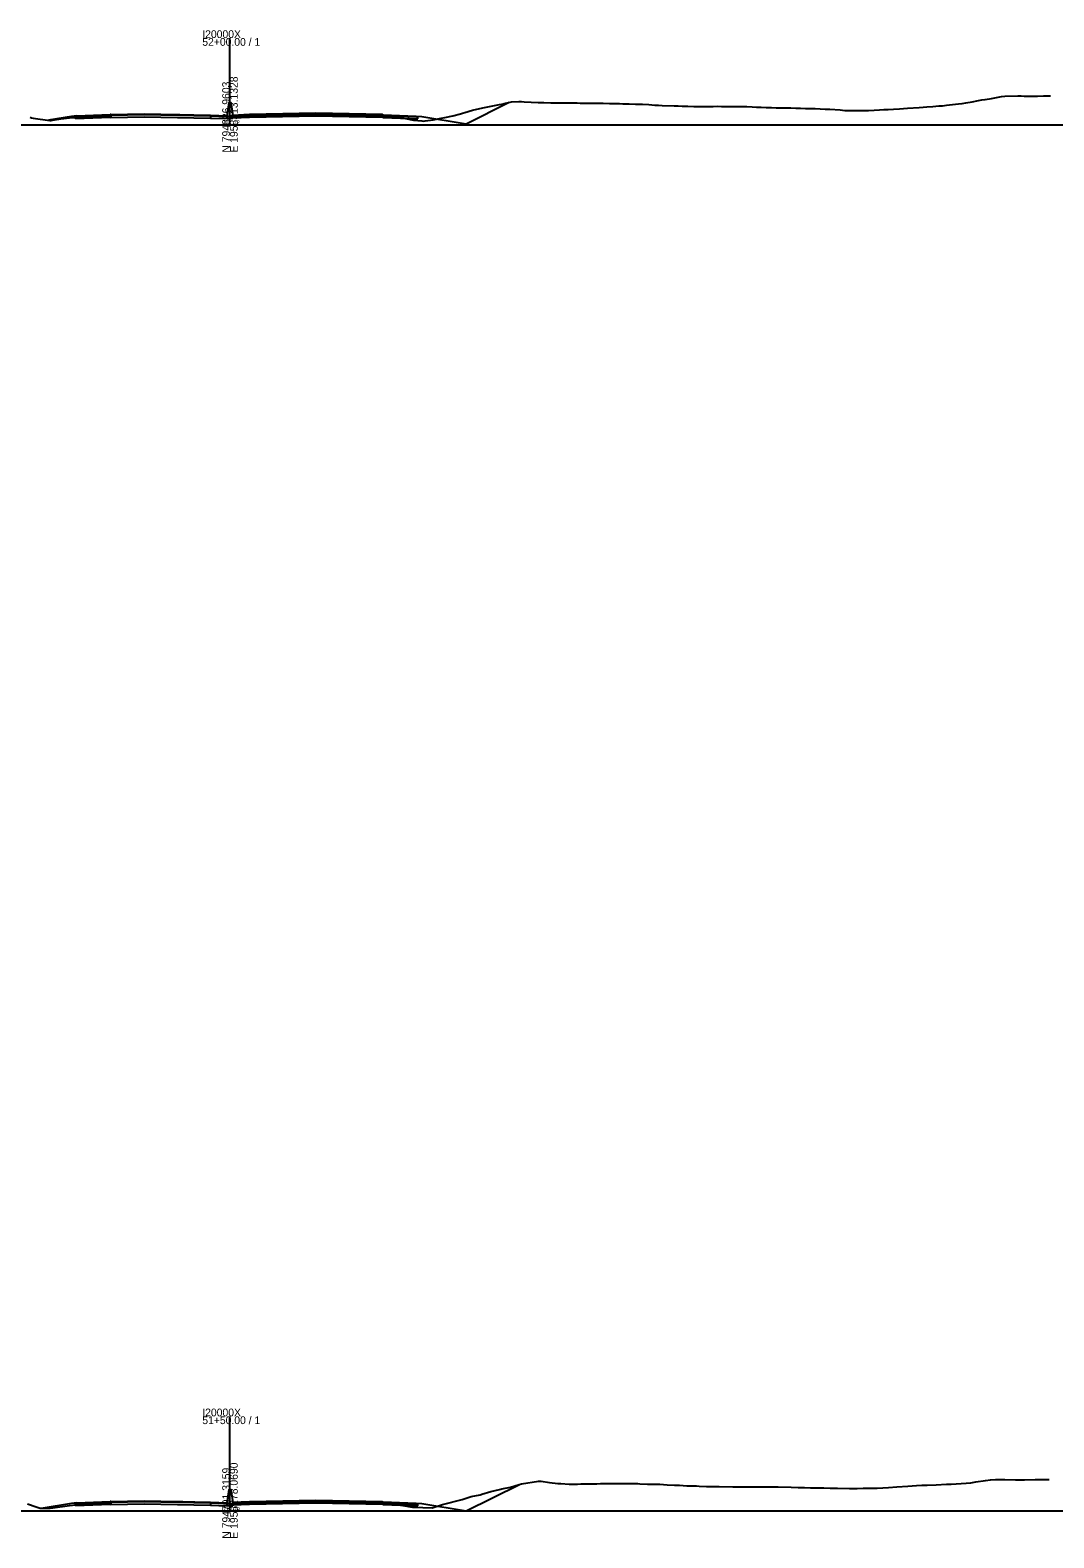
# Model space of a CAD drawing. Extents: x -4026 to 9638, y -10 to 19609.
# Drawn here: x -1722 to -1353, y 1490 to 2034 of the extents above; entities that cross this region are included whole.
import ezdxf

# ---------------------------------------------------------------- set-up
doc = ezdxf.new("R2010")
doc.units = 0
for name, color, linetype in [('RD_GPK_XS_Cell', 7, 'Continuous'), ('RD_XS_Base', 7, 'Continuous'), ('RD_XS_ExGround', 7, 'Continuous'), ('RD_XS_Greenside', 7, 'Continuous'), ('RD_XS_MedBWall', 7, 'Continuous'), ('RD_XS_Pave', 7, 'Continuous'), ('RD_XS_PaveOvlay', 7, 'Continuous'), ('RD_XS_TieSlope', 7, 'Continuous'), ('RD_XS_TX_Elev_EX', 7, 'Continuous')]:
    doc.layers.add(name, color=color, linetype=linetype)

msp = doc.modelspace()

# ---------------------------------------------------------------- linework, layer by layer
at = {"layer": 'RD_GPK_XS_Cell'}
for p, q in [((-1650, 2000), (-1650, 2031.34)), ((-2000, 2000), (-1650, 2000)), ((-1650, 2000), (-1300, 2000)), ((-1650, 1500), (-1650, 1534.14)), ((-2000, 1500), (-1650, 1500)), ((-1650, 1500), (-1300, 1500))]:
    msp.add_line(p, q, dxfattribs=at)
at = {"layer": 'RD_XS_Base'}
for points in [[(-1705.75, 2002.9), (-1705.25, 2002.92), (-1693.25, 2003.39)], [(-1705.75, 2002.23), (-1705.75, 2002.9)], [(-1693.25, 2002.72), (-1705.75, 2002.23)], [(-1693.25, 2003.39), (-1693, 2003.4)], [(-1693.25, 2002.72), (-1693.25, 2003.39)], [(-1693, 2002.73), (-1693.25, 2002.72)], [(-1657, 2003.16), (-1681, 2003.64), (-1693, 2003.4)], [(-1693, 2003.4), (-1693, 2002.73)], [(-1693, 2002.73), (-1681, 2002.97), (-1657, 2002.49)], [(-1651, 2002.93), (-1657, 2003.16)], [(-1657, 2003.16), (-1657, 2002.49)], [(-1657, 2002.49), (-1651, 2002.26)], [(-1651, 2002.26), (-1651, 2002.93)], [(-1649, 2003.12), (-1643, 2003.36)], [(-1649, 2002.45), (-1649, 2003.12)], [(-1643, 2002.69), (-1649, 2002.45)], [(-1643, 2003.36), (-1619, 2003.84), (-1595, 2003.36)], [(-1643, 2002.69), (-1643, 2003.36)], [(-1595, 2002.69), (-1619, 2003.17), (-1643, 2002.69)], [(-1595, 2003.36), (-1594.75, 2003.36)], [(-1595, 2002.69), (-1595, 2003.36)], [(-1594.75, 2002.69), (-1595, 2002.69)], [(-1594.75, 2003.36), (-1594.75, 2002.69)], [(-1582.25, 2002.86), (-1582.75, 2002.88), (-1594.75, 2003.36)], [(-1594.75, 2002.69), (-1582.25, 2002.19)], [(-1582.25, 2002.19), (-1582.25, 2002.86)], [(-1705.75, 1502.55), (-1705.25, 1502.57), (-1693.25, 1503.05)], [(-1705.75, 1501.88), (-1705.75, 1502.55)], [(-1693.25, 1502.38), (-1705.75, 1501.88)], [(-1693.25, 1503.05), (-1693, 1503.05)], [(-1693.25, 1502.38), (-1693.25, 1503.05)], [(-1693, 1502.38), (-1693.25, 1502.38)], [(-1657, 1502.81), (-1681, 1503.3), (-1693, 1503.05)], [(-1693, 1503.05), (-1693, 1502.38)], [(-1693, 1502.38), (-1681, 1502.63), (-1657, 1502.14)], [(-1651, 1502.58), (-1657, 1502.81)], [(-1657, 1502.81), (-1657, 1502.14)], [(-1657, 1502.14), (-1651, 1501.91)], [(-1651, 1501.91), (-1651, 1502.58)], [(-1649, 1502.74), (-1643, 1502.98)], [(-1649, 1502.07), (-1649, 1502.74)], [(-1643, 1502.31), (-1649, 1502.07)], [(-1643, 1502.98), (-1619, 1503.46), (-1595, 1502.98)], [(-1643, 1502.31), (-1643, 1502.98)], [(-1595, 1502.31), (-1619, 1502.79), (-1643, 1502.31)], [(-1595, 1502.98), (-1594.75, 1502.97)], [(-1595, 1502.31), (-1595, 1502.98)], [(-1594.75, 1502.3), (-1595, 1502.31)], [(-1594.75, 1502.97), (-1594.75, 1502.3)], [(-1582.25, 1502.48), (-1582.75, 1502.5), (-1594.75, 1502.97)], [(-1594.75, 1502.3), (-1582.25, 1501.81)], [(-1582.25, 1501.81), (-1582.25, 1502.48)]]:
    msp.add_lwpolyline(points, dxfattribs=at)
at = {"layer": 'RD_XS_ExGround'}
for points in [[(-1722.14, 2002.79), (-1721.61, 2002.61), (-1721.09, 2002.46), (-1715.01, 2001.64), (-1714.54, 2001.65), (-1714.08, 2001.73), (-1711.01, 2002.16), (-1707.88, 2002.61), (-1707.47, 2002.64), (-1706.36, 2002.73), (-1705.77, 2002.78), (-1703.84, 2002.91), (-1699.63, 2003.2), (-1694.13, 2003.49), (-1689.76, 2003.71), (-1682.34, 2003.84), (-1678.61, 2003.91), (-1668.05, 2003.72), (-1666.92, 2003.69), (-1665.59, 2003.66), (-1655.51, 2003.44), (-1650.38, 2003.12), (-1650, 2003.12), (-1646.4, 2003.11), (-1642.3, 2003.32), (-1640.97, 2003.39), (-1630.62, 2003.61), (-1629.1, 2003.65), (-1626.86, 2003.68), (-1617.3, 2003.85), (-1611.1, 2003.7), (-1605.95, 2003.57), (-1601.98, 2003.41), (-1597.56, 2003.16), (-1596.66, 2003.18), (-1590.79, 2002.91), (-1587.83, 2002.48), (-1587.26, 2002.4), (-1586.67, 2002.29), (-1583.72, 2001.67), (-1580.82, 2001.46), (-1580.19, 2001.41), (-1579.54, 2001.48), (-1576.65, 2001.79), (-1573.81, 2002.4), (-1572.41, 2002.7), (-1569.58, 2003.31), (-1566.79, 2004.05), (-1566.04, 2004.24), (-1565.28, 2004.48), (-1562.51, 2005.31), (-1559.78, 2005.98), (-1558.15, 2006.32), (-1552.77, 2007.33), (-1551.9, 2007.52), (-1551.02, 2007.7), (-1548.37, 2008.36), (-1545.75, 2008.41), (-1544.83, 2008.41), (-1543.89, 2008.36), (-1538.74, 2008.08), (-1537.76, 2008.05), (-1536.76, 2008.05), (-1534.22, 2008.02), (-1531.72, 2008.02), (-1530.69, 2007.99), (-1529.63, 2007.99), (-1527.15, 2007.96), (-1524.71, 2007.91), (-1523.62, 2007.87), (-1522.5, 2007.87), (-1517.7, 2007.84), (-1515.37, 2007.82), (-1513.01, 2007.78), (-1510.68, 2007.73), (-1509.47, 2007.71), (-1508.24, 2007.66), (-1505.94, 2007.59), (-1503.67, 2007.54), (-1501.11, 2007.45), (-1498.87, 2007.33), (-1496.66, 2007.17), (-1495.33, 2007.07), (-1493.98, 2007.01), (-1489.64, 2006.88), (-1488.26, 2006.86), (-1486.85, 2006.81), (-1484.72, 2006.76), (-1482.63, 2006.69), (-1479.72, 2006.67), (-1477.65, 2006.68), (-1475.62, 2006.69), (-1474.12, 2006.71), (-1472.59, 2006.69), (-1468.6, 2006.66), (-1465.46, 2006.63), (-1463.51, 2006.6), (-1461.59, 2006.54), (-1459.97, 2006.46), (-1458.33, 2006.42), (-1456.44, 2006.34), (-1454.57, 2006.28), (-1452.9, 2006.22), (-1451.21, 2006.21), (-1449.37, 2006.14), (-1447.56, 2006.12), (-1445.83, 2006.04), (-1444.08, 2005.99), (-1442.3, 2005.97), (-1440.55, 2005.96), (-1438.76, 2005.93), (-1436.95, 2005.83), (-1435.23, 2005.72), (-1433.53, 2005.63), (-1429.82, 2005.38), (-1428.15, 2005.25), (-1426.52, 2005.19), (-1424.62, 2005.16), (-1422.69, 2005.14), (-1419.51, 2005.19), (-1417.55, 2005.33), (-1415.56, 2005.43), (-1414.01, 2005.53), (-1412.49, 2005.61), (-1410.48, 2005.69), (-1408.43, 2005.79), (-1406.94, 2005.88), (-1405.48, 2005.99), (-1401.3, 2006.29), (-1399.87, 2006.39), (-1398.46, 2006.52), (-1396.33, 2006.68), (-1394.17, 2006.83), (-1392.8, 2006.92), (-1391.45, 2007.08), (-1387.04, 2007.59), (-1385.73, 2007.72), (-1384.44, 2007.95), (-1382.19, 2008.34), (-1379.91, 2008.78), (-1378.65, 2009), (-1377.42, 2009.19), (-1375.12, 2009.53), (-1372.78, 2010.02), (-1371.58, 2010.26), (-1370.41, 2010.32), (-1365.65, 2010.45), (-1364.51, 2010.44), (-1363.4, 2010.4), (-1358.52, 2010.39), (-1356.38, 2010.43), (-1353.91, 2010.44)], [(-1723.06, 1502.58), (-1722.02, 1502.17), (-1721.01, 1501.85), (-1718.49, 1501.05), (-1715.93, 1501.07), (-1714.95, 1501.07), (-1713.99, 1501.17), (-1708.8, 1501.84), (-1707.88, 1501.98), (-1705.8, 1502.2), (-1705.03, 1502.28), (-1703.36, 1502.46), (-1699.49, 1502.88), (-1696.42, 1503.02), (-1689.74, 1503.34), (-1683.09, 1503.48), (-1678.75, 1503.58), (-1672.75, 1503.47), (-1667.05, 1503.36), (-1658.37, 1503.16), (-1655.48, 1503.09), (-1651.34, 1502.84), (-1650.45, 1502.79), (-1650, 1502.78), (-1646.47, 1502.74), (-1642.47, 1502.95), (-1641.16, 1503.02), (-1629.11, 1503.33), (-1617.02, 1503.48), (-1613.3, 1503.39), (-1605.8, 1503.22), (-1600.13, 1502.96), (-1597.85, 1502.87), (-1597.48, 1502.84), (-1591.2, 1502.47), (-1587.59, 1501.98), (-1584.13, 1501.43), (-1580.46, 1501.2), (-1577.06, 1501.09), (-1573.33, 1502.34), (-1566.2, 1504.15), (-1562.92, 1505.19), (-1559.69, 1505.87), (-1559.38, 1505.94), (-1559.07, 1506.03), (-1555.85, 1506.97), (-1552.68, 1507.77), (-1552.31, 1507.87), (-1551.94, 1507.93), (-1548.78, 1508.6), (-1545.66, 1509.57), (-1544.81, 1509.78), (-1538.65, 1510.76), (-1538.17, 1510.77), (-1537.68, 1510.71), (-1534.63, 1510.26), (-1531.64, 1509.96), (-1531.1, 1509.94), (-1530.55, 1509.91), (-1527.56, 1509.72), (-1524.62, 1509.71), (-1523.42, 1509.74), (-1520.49, 1509.83), (-1517.61, 1509.85), (-1516.29, 1509.86), (-1510.59, 1509.88), (-1509.88, 1509.88), (-1509.16, 1509.89), (-1506.35, 1509.9), (-1503.58, 1509.88), (-1502.81, 1509.87), (-1502.03, 1509.82), (-1499.28, 1509.71), (-1496.57, 1509.7), (-1494.9, 1509.63), (-1492.21, 1509.45), (-1489.55, 1509.36), (-1488.67, 1509.31), (-1487.77, 1509.27), (-1485.13, 1509.1), (-1482.54, 1509.05), (-1481.6, 1509.04), (-1480.64, 1508.98), (-1478.06, 1508.83), (-1475.53, 1508.8), (-1474.53, 1508.8), (-1473.51, 1508.78), (-1468.51, 1508.69), (-1466.38, 1508.7), (-1461.5, 1508.72), (-1460.39, 1508.73), (-1459.25, 1508.71), (-1456.85, 1508.7), (-1454.48, 1508.74), (-1452.12, 1508.68), (-1447.47, 1508.56), (-1444.99, 1508.5), (-1442.71, 1508.45), (-1440.46, 1508.38), (-1439.17, 1508.34), (-1437.86, 1508.33), (-1435.64, 1508.32), (-1433.44, 1508.28), (-1430.73, 1508.22), (-1426.43, 1508.12), (-1425.03, 1508.1), (-1423.6, 1508.14), (-1421.49, 1508.2), (-1419.42, 1508.18), (-1417.96, 1508.19), (-1416.47, 1508.25), (-1414.42, 1508.32), (-1412.4, 1508.44), (-1409.34, 1508.7), (-1405.39, 1509), (-1402.21, 1509.17), (-1400.28, 1509.26), (-1398.37, 1509.34), (-1395.09, 1509.47), (-1391.36, 1509.63), (-1389.67, 1509.7), (-1387.96, 1509.78), (-1386.14, 1509.88), (-1384.35, 1510.02), (-1382.6, 1510.2), (-1380.83, 1510.48), (-1377.33, 1511.02), (-1375.53, 1511.29), (-1373.7, 1511.38), (-1370.32, 1511.35), (-1366.57, 1511.25), (-1363.31, 1511.28), (-1359.44, 1511.32), (-1357.85, 1511.34), (-1356.29, 1511.34), (-1354.32, 1511.36)]]:
    msp.add_lwpolyline(points, dxfattribs=at)
at = {"layer": 'RD_XS_Greenside'}
for points in [[(-1707.25, 2003.09), (-1715.54, 2001.71)], [(-1705.25, 2003.25), (-1707.25, 2003.09)], [(-1582.75, 2003.21), (-1580.75, 2003.05)], [(-1580.75, 2003.05), (-1564.75, 2000.38)], [(-1707.25, 1502.75), (-1717.4, 1501.05)], [(-1705.25, 1502.91), (-1707.25, 1502.75)], [(-1582.75, 1502.83), (-1580.75, 1502.66)], [(-1580.75, 1502.66), (-1564.75, 1500)]]:
    msp.add_lwpolyline(points, dxfattribs=at)
at = {"layer": 'RD_XS_MedBWall'}
for points in [[(-1651, 2003.26), (-1650.25, 2008.12), (-1649.75, 2008.12), (-1649, 2003.45)], [(-1651, 2002.26), (-1651, 2003.26)], [(-1649, 2002.26), (-1651, 2002.26)], [(-1649, 2003.45), (-1649, 2002.26)], [(-1651, 1502.91), (-1650.25, 1507.74), (-1649.75, 1507.74), (-1649, 1503.07)], [(-1651, 1501.91), (-1651, 1502.91)], [(-1649, 1501.91), (-1651, 1501.91)], [(-1649, 1503.07), (-1649, 1501.91)]]:
    msp.add_lwpolyline(points, dxfattribs=at)
at = {"layer": 'RD_XS_Pave'}
for points in [[(-1705.25, 2003.08), (-1693.25, 2003.56)], [(-1693.25, 2003.39), (-1705.25, 2002.92)], [(-1705.25, 2002.92), (-1705.25, 2003.08)], [(-1693.25, 2003.56), (-1693, 2003.57)], [(-1693.25, 2003.39), (-1693.25, 2003.56)], [(-1693, 2003.4), (-1693.25, 2003.39)], [(-1693, 2003.57), (-1681, 2003.81), (-1657, 2003.33)], [(-1657, 2003.16), (-1681, 2003.64), (-1693, 2003.4)], [(-1693, 2003.57), (-1693, 2003.4)], [(-1657, 2003.33), (-1657, 2003.16)], [(-1657, 2003.33), (-1651, 2003.1)], [(-1651, 2002.93), (-1657, 2003.16)], [(-1651, 2003.1), (-1651, 2002.93)], [(-1643, 2003.53), (-1649, 2003.29)], [(-1649, 2003.12), (-1643, 2003.36)], [(-1649, 2003.29), (-1649, 2003.12)], [(-1595, 2003.53), (-1619, 2004.01), (-1643, 2003.53)], [(-1643, 2003.36), (-1619, 2003.84), (-1595, 2003.36)], [(-1643, 2003.53), (-1643, 2003.36)], [(-1595, 2003.53), (-1594.75, 2003.53)], [(-1595, 2003.36), (-1595, 2003.53)], [(-1594.75, 2003.36), (-1595, 2003.36)], [(-1594.75, 2003.53), (-1594.75, 2003.36)], [(-1582.75, 2003.05), (-1594.75, 2003.53)], [(-1594.75, 2003.36), (-1582.75, 2002.88)], [(-1582.75, 2002.88), (-1582.75, 2003.05)], [(-1705.25, 1502.74), (-1693.25, 1503.22)], [(-1693.25, 1503.05), (-1705.25, 1502.57)], [(-1705.25, 1502.57), (-1705.25, 1502.74)], [(-1693.25, 1503.22), (-1693, 1503.22)], [(-1693.25, 1503.05), (-1693.25, 1503.22)], [(-1693, 1503.05), (-1693.25, 1503.05)], [(-1693, 1503.22), (-1681, 1503.46), (-1657, 1502.98)], [(-1657, 1502.81), (-1681, 1503.3), (-1693, 1503.05)], [(-1693, 1503.22), (-1693, 1503.05)], [(-1657, 1502.98), (-1657, 1502.81)], [(-1657, 1502.98), (-1651, 1502.75)], [(-1651, 1502.58), (-1657, 1502.81)], [(-1651, 1502.75), (-1651, 1502.58)], [(-1643, 1503.15), (-1649, 1502.91)], [(-1649, 1502.74), (-1643, 1502.98)], [(-1649, 1502.91), (-1649, 1502.74)], [(-1595, 1503.15), (-1619, 1503.63), (-1643, 1503.15)], [(-1643, 1502.98), (-1619, 1503.46), (-1595, 1502.98)], [(-1643, 1503.15), (-1643, 1502.98)], [(-1595, 1503.15), (-1594.75, 1503.14)], [(-1595, 1502.98), (-1595, 1503.15)], [(-1594.75, 1502.97), (-1595, 1502.98)], [(-1594.75, 1503.14), (-1594.75, 1502.97)], [(-1582.75, 1502.66), (-1594.75, 1503.14)], [(-1594.75, 1502.97), (-1582.75, 1502.5)], [(-1582.75, 1502.5), (-1582.75, 1502.66)]]:
    msp.add_lwpolyline(points, dxfattribs=at)
at = {"layer": 'RD_XS_PaveOvlay'}
for points in [[(-1705.25, 2003.25), (-1693.25, 2003.73)], [(-1693.25, 2003.56), (-1705.25, 2003.08)], [(-1705.25, 2003.08), (-1705.25, 2003.25)], [(-1693, 2003.74), (-1693.25, 2003.73)], [(-1693.25, 2003.73), (-1693.25, 2003.56)], [(-1693.25, 2003.56), (-1693, 2003.57)], [(-1693, 2003.74), (-1681, 2003.98), (-1657, 2003.5)], [(-1657, 2003.33), (-1681, 2003.81), (-1693, 2003.57)], [(-1693, 2003.57), (-1693, 2003.74)], [(-1657, 2003.5), (-1657, 2003.33)], [(-1657, 2003.5), (-1651, 2003.26)], [(-1651, 2003.1), (-1657, 2003.33)], [(-1651, 2003.26), (-1651, 2003.1)], [(-1643, 2003.7), (-1649, 2003.45)], [(-1649, 2003.29), (-1643, 2003.53)], [(-1649, 2003.45), (-1649, 2003.29)], [(-1595, 2003.7), (-1619, 2004.18), (-1643, 2003.7)], [(-1643, 2003.53), (-1619, 2004.01), (-1595, 2003.53)], [(-1643, 2003.7), (-1643, 2003.53)], [(-1595, 2003.53), (-1595, 2003.7)], [(-1595, 2003.7), (-1594.75, 2003.69)], [(-1594.75, 2003.53), (-1595, 2003.53)], [(-1594.75, 2003.69), (-1594.75, 2003.53)], [(-1594.75, 2003.69), (-1582.75, 2003.21)], [(-1582.75, 2003.05), (-1594.75, 2003.53)], [(-1582.75, 2003.21), (-1582.75, 2003.05)], [(-1705.25, 1502.91), (-1693.25, 1503.39)], [(-1693.25, 1503.22), (-1705.25, 1502.74)], [(-1705.25, 1502.74), (-1705.25, 1502.91)], [(-1693.25, 1503.39), (-1693.25, 1503.22)], [(-1693, 1503.39), (-1693.25, 1503.39)], [(-1693.25, 1503.22), (-1693, 1503.22)], [(-1693, 1503.39), (-1681, 1503.63), (-1657, 1503.15)], [(-1657, 1502.98), (-1681, 1503.46), (-1693, 1503.22)], [(-1693, 1503.22), (-1693, 1503.39)], [(-1657, 1503.15), (-1657, 1502.98)], [(-1657, 1503.15), (-1651, 1502.91)], [(-1651, 1502.75), (-1657, 1502.98)], [(-1651, 1502.91), (-1651, 1502.75)], [(-1643, 1503.32), (-1649, 1503.07)], [(-1649, 1502.91), (-1643, 1503.15)], [(-1649, 1503.07), (-1649, 1502.91)], [(-1595, 1503.32), (-1619, 1503.8), (-1643, 1503.32)], [(-1643, 1503.15), (-1619, 1503.63), (-1595, 1503.15)], [(-1643, 1503.32), (-1643, 1503.15)], [(-1595, 1503.15), (-1595, 1503.32)], [(-1595, 1503.32), (-1594.75, 1503.31)], [(-1594.75, 1503.14), (-1595, 1503.15)], [(-1594.75, 1503.31), (-1594.75, 1503.14)], [(-1594.75, 1503.31), (-1582.75, 1502.83)], [(-1582.75, 1502.66), (-1594.75, 1503.14)], [(-1582.75, 1502.83), (-1582.75, 1502.66)]]:
    msp.add_lwpolyline(points, dxfattribs=at)
at = {"layer": 'RD_XS_TieSlope'}
for points in [[(-1564.75, 2000.38), (-1549.2, 2008.15)], [(-1564.75, 1500), (-1545.56, 1509.59)]]:
    msp.add_lwpolyline(points, dxfattribs=at)

# ---------------------------------------------------------------- texts
at = {"layer": 'RD_GPK_XS_Cell'}
for s, p in [('I20000X', (-1660, 2031.34)), ('52+00.00 / 1', (-1660, 2028.54)), ('51+50.00 / 1', (-1660, 1531.34)), ('I20000X', (-1660, 1534.14))]:
    msp.add_text(s, height=2.8, dxfattribs=at).set_placement(p)
for s, p in [('N 794826.9603', (-1650, 1990)), ('E 1958313.1328', (-1647.2, 1990)), ('N 794791.3159', (-1650, 1490)), ('E 1958278.0690', (-1647.2, 1490))]:
    msp.add_text(s, height=2.8, rotation=90, dxfattribs=at).set_placement(p)
at = {"layer": 'RD_XS_TX_Elev_EX'}
for s, p in [('311.12', (-1652.8, 2000.12)), ('312.78', (-1652.69, 1499.78))]:
    msp.add_text(s, height=1.5, dxfattribs=at).set_placement(p)

doc.saveas('drawing.dxf')
